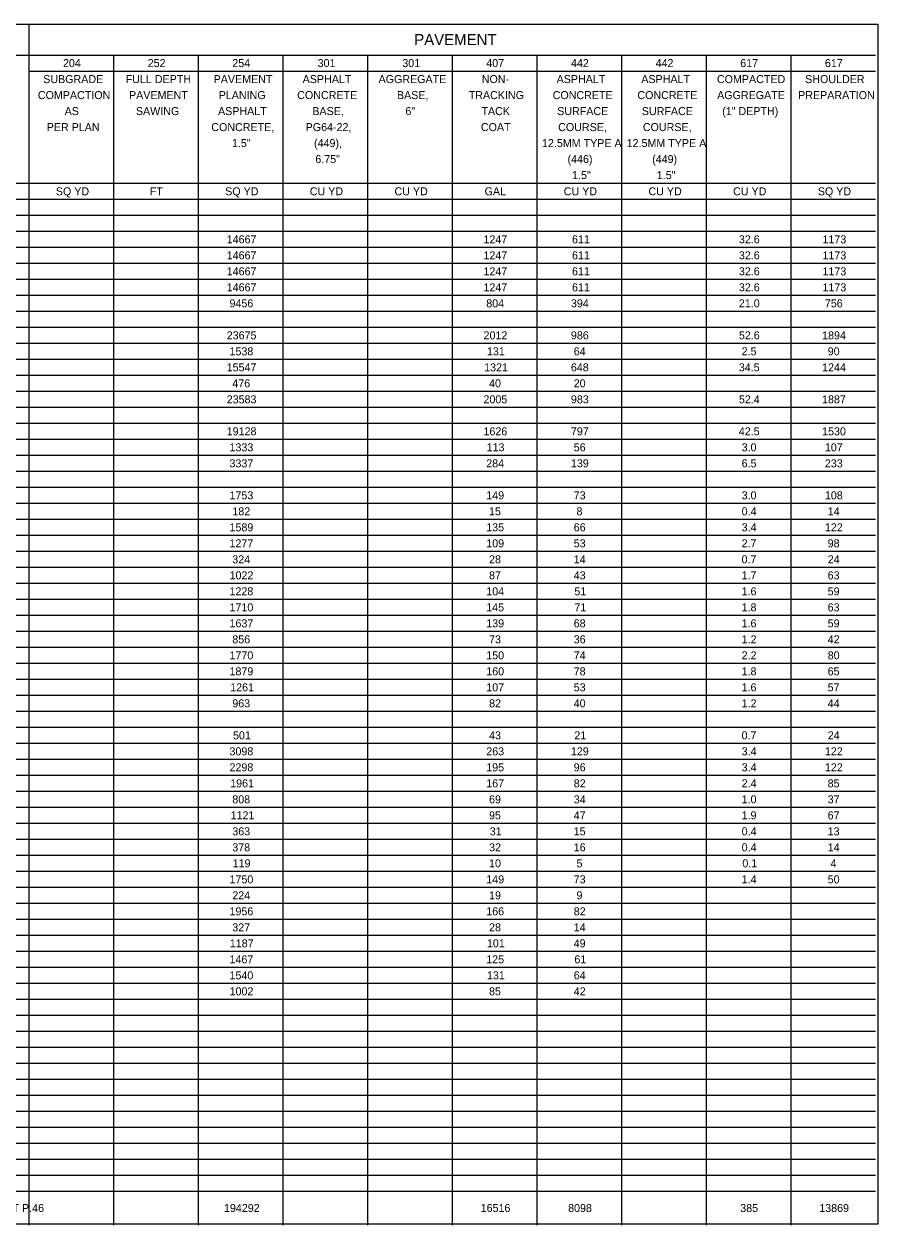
# Model space of a CAD drawing. Extents: x 12522 to 13018, y 1124 to 1902.
# Drawn here: x 12812.77 to 12827.72, y 1756.35 to 1777.37 of the extents above; entities that cross this region are included whole.
import ezdxf

# ---------------------------------------------------------------- set-up
doc = ezdxf.new("R2010")
doc.units = 0
for name, color, linetype in [('SC_Scratch1', 7, 'Continuous'), ('SH_Data', 7, 'Continuous'), ('SH_Text', 7, 'Continuous')]:
    doc.layers.add(name, color=color, linetype=linetype)

msp = doc.modelspace()

# ---------------------------------------------------------------- linework, layer by layer
at = {"layer": 'SC_Scratch1'}
msp.add_lwpolyline([(12797.224, 1777.368), (12827.724, 1777.368), (12827.724, 1756.368), (12797.224, 1756.368)], close=True, dxfattribs=at)
at = {"layer": 'SH_Data'}
for p, q in [((12812.855, 1777.368), (12812.855, 1756.351)), ((12797.224, 1776.824), (12827.678, 1776.824)), ((12814.337, 1776.824), (12814.337, 1756.351)), ((12815.82, 1776.824), (12815.82, 1756.351)), ((12817.302, 1776.824), (12817.302, 1756.351)), ((12818.784, 1776.824), (12818.784, 1756.351)), ((12820.267, 1776.824), (12820.267, 1756.351)), ((12821.749, 1776.824), (12821.749, 1756.351)), ((12823.231, 1776.824), (12823.231, 1756.351)), ((12824.714, 1776.824), (12824.714, 1756.351)), ((12826.196, 1776.824), (12826.196, 1756.351)), ((12812.855, 1776.544), (12827.678, 1776.544)), ((12806.184, 1774.584), (12827.678, 1774.584)), ((12797.224, 1774.304), (12827.678, 1774.304)), ((12797.224, 1774.024), (12827.678, 1774.024)), ((12797.224, 1773.744), (12827.678, 1773.744)), ((12797.224, 1773.464), (12827.678, 1773.464)), ((12797.224, 1773.184), (12827.678, 1773.184)), ((12797.224, 1772.904), (12827.678, 1772.904)), ((12797.224, 1772.624), (12827.678, 1772.624)), ((12797.224, 1772.344), (12827.678, 1772.344)), ((12797.224, 1772.064), (12827.678, 1772.064)), ((12797.224, 1771.784), (12827.678, 1771.784)), ((12797.224, 1771.504), (12827.678, 1771.504)), ((12797.224, 1771.224), (12827.678, 1771.224)), ((12797.224, 1770.944), (12827.678, 1770.944)), ((12797.224, 1770.664), (12827.678, 1770.664)), ((12797.224, 1770.384), (12827.678, 1770.384)), ((12797.224, 1770.104), (12827.678, 1770.104)), ((12797.224, 1769.824), (12827.678, 1769.824)), ((12797.224, 1769.544), (12827.678, 1769.544)), ((12797.224, 1769.264), (12827.678, 1769.264)), ((12797.224, 1768.984), (12827.678, 1768.984)), ((12797.224, 1768.704), (12827.678, 1768.704)), ((12797.224, 1768.424), (12827.678, 1768.424)), ((12797.224, 1768.144), (12827.678, 1768.144)), ((12797.224, 1767.864), (12827.678, 1767.864)), ((12797.224, 1767.584), (12827.678, 1767.584)), ((12797.224, 1767.304), (12827.678, 1767.304)), ((12797.224, 1767.024), (12827.678, 1767.024)), ((12797.224, 1766.744), (12827.678, 1766.744)), ((12797.224, 1766.464), (12827.678, 1766.464)), ((12797.224, 1766.184), (12827.678, 1766.184)), ((12797.224, 1765.904), (12827.678, 1765.904)), ((12797.224, 1765.624), (12827.678, 1765.624)), ((12797.224, 1765.344), (12827.678, 1765.344)), ((12797.224, 1765.064), (12827.678, 1765.064)), ((12797.224, 1764.784), (12827.678, 1764.784)), ((12797.224, 1764.504), (12827.678, 1764.504)), ((12797.224, 1764.224), (12827.678, 1764.224)), ((12797.224, 1763.944), (12827.678, 1763.944)), ((12797.224, 1763.664), (12827.678, 1763.664)), ((12797.224, 1763.384), (12827.678, 1763.384)), ((12797.224, 1763.104), (12827.678, 1763.104)), ((12797.224, 1762.824), (12827.678, 1762.824)), ((12797.224, 1762.544), (12827.678, 1762.544)), ((12797.224, 1762.264), (12827.678, 1762.264)), ((12797.224, 1761.984), (12827.678, 1761.984)), ((12797.224, 1761.704), (12827.678, 1761.704)), ((12797.224, 1761.424), (12827.678, 1761.424)), ((12797.224, 1761.144), (12827.678, 1761.144)), ((12797.224, 1760.864), (12827.678, 1760.864)), ((12797.224, 1760.584), (12827.678, 1760.584)), ((12797.224, 1760.304), (12827.678, 1760.304)), ((12797.224, 1760.024), (12827.678, 1760.024)), ((12797.224, 1759.744), (12827.678, 1759.744)), ((12797.224, 1759.464), (12827.678, 1759.464)), ((12797.224, 1759.184), (12827.678, 1759.184)), ((12797.224, 1758.904), (12827.678, 1758.904)), ((12797.224, 1758.624), (12827.678, 1758.624)), ((12797.224, 1758.344), (12827.678, 1758.344)), ((12797.224, 1758.064), (12827.678, 1758.064)), ((12797.224, 1757.784), (12827.678, 1757.784)), ((12797.224, 1757.504), (12827.678, 1757.504)), ((12797.224, 1757.224), (12827.678, 1757.224)), ((12797.224, 1756.944), (12827.678, 1756.944))]:
    msp.add_line(p, q, dxfattribs=at)

# ---------------------------------------------------------------- texts
at = {"layer": 'SH_Text'}
for s, height, p in [('PAVEMENT', 0.196, (12819.603, 1776.998)), ('204', 0.14, (12813.453, 1776.614)), ('252', 0.14, (12814.936, 1776.614)), ('254', 0.14, (12816.418, 1776.614)), ('301', 0.14, (12817.912, 1776.614)), ('301', 0.14, (12819.395, 1776.614)), ('407', 0.14, (12820.865, 1776.614)), ('442', 0.14, (12822.348, 1776.614)), ('442', 0.14, (12823.83, 1776.614)), ('617', 0.14, (12825.312, 1776.614)), ('617', 0.14, (12826.794, 1776.614)), ('SUBGRADE', 0.14, (12813.107, 1776.334)), ('FULL DEPTH', 0.14, (12814.551, 1776.334)), ('PAVEMENT', 0.14, (12816.091, 1776.334)), ('ASPHALT', 0.14, (12817.65, 1776.334)), ('AGGREGATE', 0.14, (12818.979, 1776.334)), ('NON-', 0.14, (12820.786, 1776.334)), ('ASPHALT', 0.14, (12822.097, 1776.334)), ('ASPHALT', 0.14, (12823.58, 1776.334)), ('COMPACTED', 0.14, (12824.904, 1776.334)), ('SHOULDER', 0.14, (12826.449, 1776.334)), ('COMPACTION', 0.14, (12813.013, 1776.054)), ('PAVEMENT', 0.14, (12814.609, 1776.054)), ('PLANING', 0.14, (12816.18, 1776.054)), ('CONCRETE', 0.14, (12817.554, 1776.054)), (' BASE,', 0.14, (12819.249, 1776.054)), ('TRACKING', 0.14, (12820.558, 1776.054)), (' CONCRETE', 0.14, (12821.976, 1776.054)), (' CONCRETE', 0.14, (12823.459, 1776.054)), ('AGGREGATE', 0.14, (12824.908, 1776.054)), ('PREPARATION', 0.14, (12826.326, 1776.054)), ('AS', 0.14, (12813.483, 1775.774)), ('SAWING', 0.14, (12814.73, 1775.774)), ('ASPHALT', 0.14, (12816.168, 1775.774)), (' BASE,', 0.14, (12817.767, 1775.774)), ('6"', 0.14, (12819.449, 1775.774)), ('TACK', 0.14, (12820.78, 1775.774)), (' SURFACE', 0.14, (12822.055, 1775.774)), (' SURFACE', 0.14, (12823.537, 1775.774)), ('(1" DEPTH)', 0.14, (12824.996, 1775.774)), ('PER PLAN', 0.14, (12813.168, 1775.494)), ('CONCRETE,', 0.14, (12816.05, 1775.494)), (' PG64-22,', 0.14, (12817.65, 1775.494)), ('COAT', 0.14, (12820.771, 1775.494)), (' COURSE,', 0.14, (12822.072, 1775.494)), (' COURSE,', 0.14, (12823.555, 1775.494)), ('1.5"', 0.14, (12816.411, 1775.214)), (' (449),', 0.14, (12817.797, 1775.214)), ('12.5MM TYPE A', 0.14, (12821.841, 1775.214)), ('12.5MM TYPE A', 0.14, (12823.323, 1775.214)), (' 6.75"', 0.14, (12817.82, 1774.934)), ('(446)', 0.14, (12822.288, 1774.934)), ('(449)', 0.14, (12823.77, 1774.934)), (' 1.5"', 0.14, (12822.316, 1774.654)), (' 1.5"', 0.14, (12823.799, 1774.654)), ('SQ YD', 0.14, (12813.328, 1774.37)), ('FT', 0.14, (12814.973, 1774.37)), ('SQ YD', 0.14, (12816.293, 1774.37)), ('CU YD', 0.14, (12817.775, 1774.37)), ('CU YD', 0.14, (12819.258, 1774.37)), ('GAL', 0.14, (12820.835, 1774.37)), ('CU YD', 0.14, (12822.222, 1774.37)), ('CU YD', 0.14, (12823.705, 1774.37)), ('CU YD', 0.14, (12825.187, 1774.37)), ('SQ YD', 0.14, (12826.67, 1774.37)), ('14667', 0.14, (12816.32, 1773.53)), ('1247', 0.14, (12820.816, 1773.53)), ('611', 0.14, (12822.366, 1773.53)), ('32.6', 0.14, (12825.288, 1773.53)), ('1173', 0.14, (12826.752, 1773.53)), ('14667', 0.14, (12816.32, 1773.25)), ('1247', 0.14, (12820.816, 1773.25)), ('611', 0.14, (12822.366, 1773.25)), ('32.6', 0.14, (12825.288, 1773.25)), ('1173', 0.14, (12826.752, 1773.25)), ('14667', 0.14, (12816.32, 1772.97)), ('1247', 0.14, (12820.816, 1772.97)), ('611', 0.14, (12822.366, 1772.97)), ('32.6', 0.14, (12825.288, 1772.97)), ('1173', 0.14, (12826.752, 1772.97)), ('14667', 0.14, (12816.32, 1772.69)), ('1247', 0.14, (12820.816, 1772.69)), ('611', 0.14, (12822.366, 1772.69)), ('32.6', 0.14, (12825.288, 1772.69)), ('1173', 0.14, (12826.752, 1772.69)), ('9456', 0.14, (12816.369, 1772.41)), ('804', 0.14, (12820.865, 1772.41)), ('394', 0.14, (12822.348, 1772.41)), ('21.0', 0.14, (12825.288, 1772.41)), ('756', 0.14, (12826.794, 1772.41)), ('23675', 0.14, (12816.32, 1771.85)), ('2012', 0.14, (12820.817, 1771.85)), ('986', 0.14, (12822.347, 1771.85)), ('52.6', 0.14, (12825.288, 1771.85)), ('1894', 0.14, (12826.746, 1771.85)), ('1538', 0.14, (12816.369, 1771.57)), ('131', 0.14, (12820.877, 1771.57)), ('64', 0.14, (12822.397, 1771.57)), ('2.5', 0.14, (12825.336, 1771.57)), ('90', 0.14, (12826.844, 1771.57)), ('15547', 0.14, (12816.32, 1771.29)), ('1321', 0.14, (12820.828, 1771.29)), ('648', 0.14, (12822.347, 1771.29)), ('34.5', 0.14, (12825.287, 1771.29)), ('1244', 0.14, (12826.746, 1771.29)), ('476', 0.14, (12816.418, 1771.01)), ('40', 0.14, (12820.914, 1771.01)), ('20', 0.14, (12822.396, 1771.01)), ('23583', 0.14, (12816.32, 1770.73)), ('2005', 0.14, (12820.816, 1770.73)), ('983', 0.14, (12822.347, 1770.73)), ('52.4', 0.14, (12825.288, 1770.73)), ('1887', 0.14, (12826.745, 1770.73)), ('19128', 0.14, (12816.32, 1770.17)), ('1626', 0.14, (12820.816, 1770.17)), ('797', 0.14, (12822.347, 1770.17)), ('42.5', 0.14, (12825.287, 1770.17)), ('1530', 0.14, (12826.746, 1770.17)), ('1333', 0.14, (12816.369, 1769.89)), ('113', 0.14, (12820.871, 1769.89)), ('56', 0.14, (12822.396, 1769.89)), ('3.0', 0.14, (12825.337, 1769.89)), ('107', 0.14, (12826.794, 1769.89)), ('3337', 0.14, (12816.369, 1769.61)), ('284', 0.14, (12820.865, 1769.61)), ('139', 0.14, (12822.347, 1769.61)), ('6.5', 0.14, (12825.336, 1769.61)), ('233', 0.14, (12826.794, 1769.61)), ('1753', 0.14, (12816.369, 1769.05)), ('149', 0.14, (12820.865, 1769.05)), ('73', 0.14, (12822.396, 1769.05)), ('3.0', 0.14, (12825.337, 1769.05)), ('108', 0.14, (12826.794, 1769.05)), ('182', 0.14, (12816.419, 1768.77)), ('15', 0.14, (12820.913, 1768.77)), ('8', 0.14, (12822.445, 1768.77)), ('0.4', 0.14, (12825.337, 1768.77)), ('14', 0.14, (12826.844, 1768.77)), ('1589', 0.14, (12816.369, 1768.49)), ('135', 0.14, (12820.864, 1768.49)), ('66', 0.14, (12822.396, 1768.49)), ('3.4', 0.14, (12825.337, 1768.49)), ('122', 0.14, (12826.795, 1768.49)), ('1277', 0.14, (12816.369, 1768.21)), ('109', 0.14, (12820.865, 1768.21)), ('53', 0.14, (12822.396, 1768.21)), ('2.7', 0.14, (12825.336, 1768.21)), ('98', 0.14, (12826.843, 1768.21)), ('324', 0.14, (12816.418, 1767.93)), ('28', 0.14, (12820.914, 1767.93)), ('14', 0.14, (12822.397, 1767.93)), ('0.7', 0.14, (12825.336, 1767.93)), ('24', 0.14, (12826.844, 1767.93)), ('1022', 0.14, (12816.37, 1767.65)), ('87', 0.14, (12820.914, 1767.65)), ('43', 0.14, (12822.396, 1767.65)), ('1.7', 0.14, (12825.336, 1767.65)), ('63', 0.14, (12826.843, 1767.65)), ('1228', 0.14, (12816.369, 1767.37)), ('104', 0.14, (12820.865, 1767.37)), ('51', 0.14, (12822.408, 1767.37)), ('1.6', 0.14, (12825.336, 1767.37)), ('59', 0.14, (12826.843, 1767.37)), ('1710', 0.14, (12816.369, 1767.09)), ('145', 0.14, (12820.864, 1767.09)), ('71', 0.14, (12822.408, 1767.09)), ('1.8', 0.14, (12825.336, 1767.09)), ('63', 0.14, (12826.843, 1767.09)), ('1637', 0.14, (12816.369, 1766.81)), ('139', 0.14, (12820.865, 1766.81)), ('68', 0.14, (12822.396, 1766.81)), ('1.6', 0.14, (12825.336, 1766.81)), ('59', 0.14, (12826.843, 1766.81)), ('856', 0.14, (12816.418, 1766.53)), ('73', 0.14, (12820.914, 1766.53)), ('36', 0.14, (12822.396, 1766.53)), ('1.2', 0.14, (12825.337, 1766.53)), ('42', 0.14, (12826.844, 1766.53)), ('1770', 0.14, (12816.369, 1766.25)), ('150', 0.14, (12820.865, 1766.25)), ('74', 0.14, (12822.397, 1766.25)), ('2.2', 0.14, (12825.337, 1766.25)), ('80', 0.14, (12826.844, 1766.25)), ('1879', 0.14, (12816.369, 1765.97)), ('160', 0.14, (12820.865, 1765.97)), ('78', 0.14, (12822.396, 1765.97)), ('1.8', 0.14, (12825.336, 1765.97)), ('65', 0.14, (12826.843, 1765.97)), ('1261', 0.14, (12816.381, 1765.69)), ('107', 0.14, (12820.865, 1765.69)), ('53', 0.14, (12822.396, 1765.69)), ('1.6', 0.14, (12825.336, 1765.69)), ('57', 0.14, (12826.843, 1765.69)), ('963', 0.14, (12816.418, 1765.41)), ('82', 0.14, (12820.915, 1765.41)), ('40', 0.14, (12822.396, 1765.41)), ('1.2', 0.14, (12825.337, 1765.41)), ('44', 0.14, (12826.844, 1765.41)), ('501', 0.14, (12816.43, 1764.85)), ('43', 0.14, (12820.914, 1764.85)), ('21', 0.14, (12822.408, 1764.85)), ('0.7', 0.14, (12825.336, 1764.85)), ('24', 0.14, (12826.844, 1764.85)), ('3098', 0.14, (12816.369, 1764.57)), ('263', 0.14, (12820.865, 1764.57)), ('129', 0.14, (12822.347, 1764.57)), ('3.4', 0.14, (12825.337, 1764.57)), ('122', 0.14, (12826.795, 1764.57)), ('2298', 0.14, (12816.369, 1764.29)), ('195', 0.14, (12820.864, 1764.29)), ('96', 0.14, (12822.396, 1764.29)), ('3.4', 0.14, (12825.337, 1764.29)), ('122', 0.14, (12826.795, 1764.29)), ('1961', 0.14, (12816.381, 1764.01)), ('167', 0.14, (12820.865, 1764.01)), ('82', 0.14, (12822.397, 1764.01)), ('2.4', 0.14, (12825.337, 1764.01)), ('85', 0.14, (12826.843, 1764.01)), ('808', 0.14, (12816.418, 1763.73)), ('69', 0.14, (12820.914, 1763.73)), ('34', 0.14, (12822.397, 1763.73)), ('1.0', 0.14, (12825.337, 1763.73)), ('37', 0.14, (12826.843, 1763.73)), ('1121', 0.14, (12816.388, 1763.45)), ('95', 0.14, (12820.913, 1763.45)), ('47', 0.14, (12822.396, 1763.45)), ('1.9', 0.14, (12825.336, 1763.45)), ('67', 0.14, (12826.843, 1763.45)), ('363', 0.14, (12816.418, 1763.17)), ('31', 0.14, (12820.926, 1763.17)), ('15', 0.14, (12822.396, 1763.17)), ('0.4', 0.14, (12825.337, 1763.17)), ('13', 0.14, (12826.843, 1763.17)), ('378', 0.14, (12816.418, 1762.89)), ('32', 0.14, (12820.915, 1762.89)), ('16', 0.14, (12822.396, 1762.89)), ('0.4', 0.14, (12825.337, 1762.89)), ('14', 0.14, (12826.844, 1762.89)), ('119', 0.14, (12816.424, 1762.61)), ('10', 0.14, (12820.914, 1762.61)), ('5', 0.14, (12822.445, 1762.61)), ('0.1', 0.14, (12825.349, 1762.61)), ('4', 0.14, (12826.893, 1762.61)), ('1750', 0.14, (12816.369, 1762.33)), ('149', 0.14, (12820.865, 1762.33)), ('73', 0.14, (12822.396, 1762.33)), ('1.4', 0.14, (12825.337, 1762.33)), ('50', 0.14, (12826.844, 1762.33)), ('224', 0.14, (12816.418, 1762.05)), ('19', 0.14, (12820.914, 1762.05)), ('9', 0.14, (12822.445, 1762.05)), ('1956', 0.14, (12816.369, 1761.77)), ('166', 0.14, (12820.865, 1761.77)), ('82', 0.14, (12822.397, 1761.77)), ('327', 0.14, (12816.418, 1761.49)), ('28', 0.14, (12820.914, 1761.49)), ('14', 0.14, (12822.397, 1761.49)), ('1187', 0.14, (12816.375, 1761.21)), ('101', 0.14, (12820.877, 1761.21)), ('49', 0.14, (12822.396, 1761.21)), ('1467', 0.14, (12816.369, 1760.93)), ('125', 0.14, (12820.864, 1760.93)), ('61', 0.14, (12822.408, 1760.93)), ('1540', 0.14, (12816.369, 1760.65)), ('131', 0.14, (12820.877, 1760.65)), ('64', 0.14, (12822.397, 1760.65)), ('1002', 0.14, (12816.37, 1760.37)), ('85', 0.14, (12820.913, 1760.37)), ('42', 0.14, (12822.397, 1760.37)), ('TOTALS CARRIED TO PAVEMENT SUBSUMMARY SHEET P.46', 0.14, (12807.597, 1756.578)), ('194292', 0.14, (12816.272, 1756.578)), ('16516', 0.14, (12820.767, 1756.578)), ('8098', 0.14, (12822.298, 1756.578)), ('385', 0.14, (12825.312, 1756.578)), ('13869', 0.14, (12826.696, 1756.578))]:
    msp.add_text(s, height=height, dxfattribs=at).set_placement(p)

doc.saveas('drawing.dxf')
